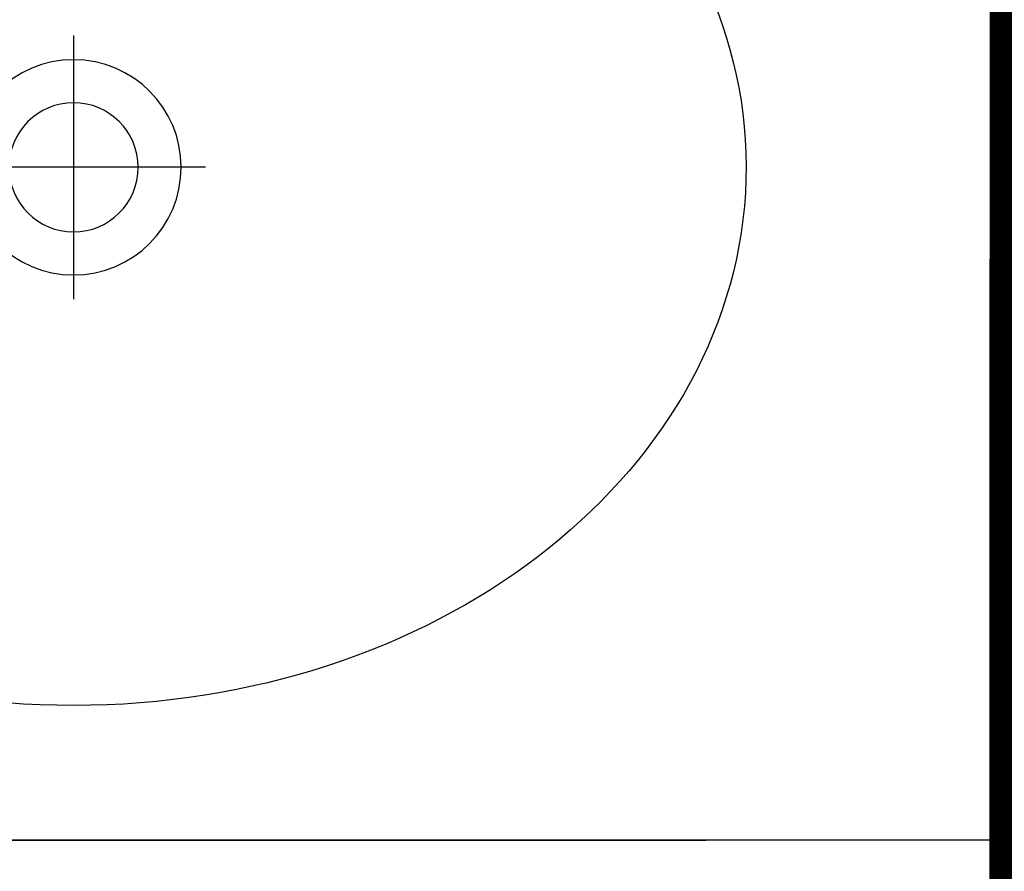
# Model space of a CAD drawing. Header units: millimetres. Extents: x 7483 to 13091, y 8111 to 13871.
# Tile 659 of 920: x 11760 to 11797, y 9638 to 9670. Entities that reach past the tile are written whole.
import ezdxf

# ---------------------------------------------------------------- set-up
doc = ezdxf.new("R2010")
doc.units = ezdxf.units.MM
doc.linetypes.add('DASHED', pattern=[19.05, 12.7, -6.35])
doc.linetypes.add('DGN_STYLE_2', pattern=[30.2, 18.12, -12.08])
for name, color, linetype, lineweight, true_color in [('a___wymiary', 7, 'Continuous', 5, 0x000000), ('daszed - 60x120', 7, 'Continuous', 5, 0xb7dfb3), ('wymiary', 7, 'Continuous', 5, 0xb2b2b2)]:
    doc.layers.add(name, color=color, linetype=linetype, lineweight=lineweight, true_color=true_color)
doc.layers.add('Wyposazenie Wew - Urzadzenia Sanitarne', color=6, linetype='Continuous')
doc.styles.add('Arial', font='arial.ttf')
doc.dimstyles.new('wymiary agp1', dxfattribs={"dimtxt": 16, "dimasz": 5, "dimexe": 30, "dimexo": 60, "dimgap": 1.8, "dimtad": 1, "dimdec": 3, "dimrnd": 0.5, "dimdsep": 46, "dimtxsty": 'Arial', "dimblk": 'znacznik', "dimcen": 1.5, "dimse1": 1, "dimse2": 1, "dimclrd": 256, "dimazin": 0, "dimtfac": 1, "dimtdec": 3, "dimtmove": 1, "dimatfit": 3, "dimldrblk": 'znacznik', "dimfxl": 0, "dimlwd": -1, "dimarcsym": 0})

# ---------------------------------------------------------------- blocks, each defined once
blk = doc.blocks.new('*U676')
at = {"color": 9, "true_color": 0xb8b8b8}
for points in [[(0, -25.1), (0, -34.9)], [(-4.9, -30), (4.9, -30)]]:
    blk.add_lwpolyline(points, dxfattribs=at)
at = {"color": 9, "linetype": 'DASHED', "ltscale": 5, "true_color": 0xb8b8b8}
blk.add_lwpolyline([(-40, -55), (-40, -105), (40, -105), (40, -55), (-40, -55), (40, -105), (-40, -105), (40, -55)], dxfattribs=at)
for radius in [4, 2.4]:
    blk.add_circle((0, -30), radius)
blk.add_ellipse((0, -30), major_axis=(-25, 0), ratio=0.8, start_param=4.807479, end_param=10.900484)
blk.add_point((0, -55))
blk = doc.blocks.new('znacznik')
at = {"layer": 'a___wymiary'}
for p, q in [((0, 1.3936), (0, -1.3936)), ((1.3936, 0), (-1.3936, 0))]:
    blk.add_line(p, q, dxfattribs=at)
at = {"layer": 'a___wymiary', "const_width": 0.2}
blk.add_lwpolyline([(0.8759, 0.8759), (-0.8759, -0.8759)], dxfattribs=at)
blk = doc.blocks.new('*D1452')
at = {"layer": 'Defpoints', "color": 0, "transparency": 16777216}
for p in [(11759.697, 9696.911), (11794.134, 9696.911), (11791.99, 9479.412)]:
    blk.add_point(p, dxfattribs=at)
at = {"layer": 'wymiary', "color": 253, "true_color": 0x999999, "transparency": 16777216}
blk.add_line((11759.697, 9484.412), (11759.697, 9691.911), dxfattribs=at)
at = {"layer": 'wymiary', "color": 253, "true_color": 0x999999, "transparency": 16777216, "xscale": 5, "yscale": 5, "zscale": 5}
for p, rotation in [((11759.697, 9696.911), 90), ((11759.697, 9479.412), 270)]:
    blk.add_blockref('znacznik', p, dxfattribs=dict(at, rotation=rotation))
at = {"layer": 'wymiary', "color": 18, "true_color": 0x000000, "transparency": 16777216, "insert": (11749.728, 9620.637), "char_height": 16, "attachment_point": 5, "rotation": 90, "style": 'Arial'}
blk.add_mtext('217.5', dxfattribs=at)

msp = doc.modelspace()

# ---------------------------------------------------------------- linework, layer by layer
at = {"layer": 'daszed - 60x120', "linetype": 'DGN_STYLE_2', "const_width": 6}
msp.add_lwpolyline([(11320.1971, 9586.4734), (11320.1971, 9691.4734), (11799.2518, 9691.4113), (11799.1975, 9482.4116), (11699.4069, 9480.8414)], dxfattribs=at)
at = {"layer": 'Wyposazenie Wew - Urzadzenia Sanitarne'}
msp.add_lwpolyline([(11802.1975, 9639.4116), (11317.1975, 9639.4116), (11317.1975, 9694.4116), (11802.1975, 9694.4116)], close=True, dxfattribs=at)

# ---------------------------------------------------------------- block references
at = {"layer": 'Wyposazenie Wew - Urzadzenia Sanitarne', "xscale": -1}
msp.add_blockref('*U676', (11762.1975, 9694.4116), dxfattribs=at)

# ---------------------------------------------------------------- dimensions: what is measured, and where the dimension line sits
at = {"layer": 'wymiary'}
dim = msp.add_linear_dim(base=(11759.6975, 9696.9112), p1=(11791.9903, 9479.4116), p2=(11794.1341, 9696.9112), angle=90, dimstyle='wymiary agp1', override={"dimblk": 'znacznik'}, dxfattribs=at)
dim.commit()
dim.dimension.update_dxf_attribs({"geometry": '*D1452', "text_midpoint": (11759.6975, 9620.6374), "dimtype": 160})

doc.saveas('drawing.dxf')
